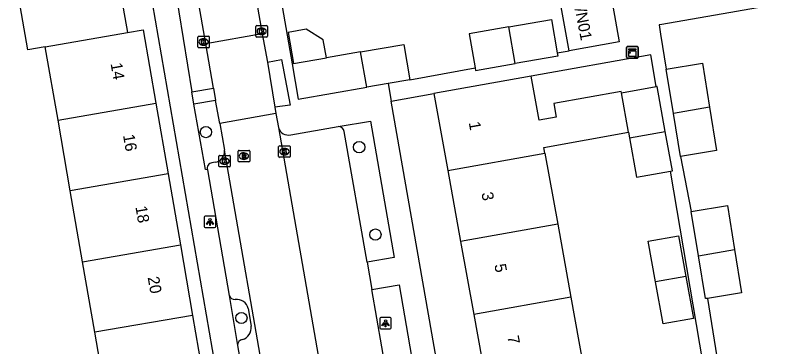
# Model space of a CAD drawing. Extents: x 162880 to 165536, y 384011 to 385179.
# Drawn here: x 164435 to 164500.8, y 384354.3 to 384383.1 of the extents above; entities that cross this region are included whole.
import ezdxf

# ---------------------------------------------------------------- set-up
doc = ezdxf.new("R2010")
doc.units = 0
for name, color, linetype in [('IMGEO_Boom', 7, 'Continuous'), ('IMGEO_Kast', 7, 'Continuous'), ('IMGEO_Kolk', 7, 'Continuous'), ('IMGEO_Lichtpunt', 7, 'Continuous'), ('IMGEO_Pand', 7, 'Continuous'), ('IMGEO_Pand_nummerreeks', 7, 'Continuous'), ('IMGEO_Parkeervlak_open', 7, 'Continuous'), ('IMGEO_Rijbaan_lokaal_open', 7, 'Continuous'), ('IMGEO_Rioolput', 7, 'Continuous'), ('IMGEO_Voetpad_open', 7, 'Continuous')]:
    doc.layers.add(name, color=color, linetype=linetype)

msp = doc.modelspace()

# ---------------------------------------------------------------- linework, layer by layer
at = {"layer": 'IMGEO_Boom'}
for centre in [(164451.533, 384372.925), (164464.804, 384371.622), (164466.213, 384364.045), (164454.609, 384356.814)]:
    msp.add_circle(centre, 0.489, dxfattribs=at)
at = {"layer": 'IMGEO_Kast'}
for p, q in [((164487.98, 384379.421), (164487.98, 384380.262)), ((164487.98, 384380.262), (164487.98, 384379.421)), ((164488.055, 384380.346), (164488.896, 384380.346)), ((164488.896, 384380.346), (164488.055, 384380.346)), ((164488.98, 384380.271), (164488.98, 384379.43)), ((164488.98, 384379.43), (164488.98, 384380.271)), ((164488.905, 384379.346), (164488.064, 384379.346)), ((164488.064, 384379.346), (164488.905, 384379.346))]:
    msp.add_line(p, q, dxfattribs=at)
for points in [[(164488.175, 384380.136), (164488.775, 384380.136), (164488.775, 384380.051), (164488.175, 384380.051), (164488.175, 384380.136)], [(164488.175, 384379.961), (164488.775, 384379.961), (164488.775, 384379.472), (164488.175, 384379.472), (164488.175, 384379.961)]]:
    msp.add_lwpolyline(points, dxfattribs=at)
msp.add_circle((164488.259, 384379.81), 0.0377, dxfattribs=at)
for centre, start, end in [((164488.058, 384380.268), 92.4484, 184.28452), ((164488.058, 384380.268), 92.4484, 184.28452), ((164488.902, 384380.268), 2.4484, 94.28452), ((164488.902, 384380.268), 2.4484, 94.28452), ((164488.058, 384379.424), 182.4484, 274.28452), ((164488.058, 384379.424), 182.4484, 274.28452), ((164488.902, 384379.424), 272.4484, 4.28452), ((164488.902, 384379.424), 272.4484, 4.28452)]:
    msp.add_arc(centre, 0.0779, start, end, dxfattribs=at)
at = {"layer": 'IMGEO_Kolk'}
for p, q in [((164455.858, 384381.24), (164455.858, 384382.092)), ((164455.933, 384382.166), (164456.785, 384382.166)), ((164456.346, 384381.946), (164456.371, 384381.946)), ((164456.859, 384382.092), (164456.859, 384381.24)), ((164450.824, 384380.317), (164450.824, 384381.169)), ((164450.899, 384381.243), (164451.751, 384381.243)), ((164451.825, 384381.169), (164451.825, 384380.317)), ((164456.785, 384381.166), (164455.933, 384381.166)), ((164456.369, 384381.386), (164456.344, 384381.386)), ((164451.312, 384381.023), (164451.337, 384381.023)), ((164451.751, 384380.243), (164450.899, 384380.243)), ((164451.335, 384380.463), (164451.31, 384380.463)), ((164457.832, 384370.815), (164457.832, 384371.667)), ((164457.907, 384371.741), (164458.759, 384371.741)), ((164458.32, 384371.521), (164458.345, 384371.521)), ((164458.833, 384371.667), (164458.833, 384370.815)), ((164452.642, 384369.984), (164452.642, 384370.836)), ((164452.717, 384370.91), (164453.569, 384370.91)), ((164453.13, 384370.69), (164453.155, 384370.69)), ((164453.643, 384370.836), (164453.643, 384369.984)), ((164458.759, 384370.741), (164457.907, 384370.741)), ((164458.343, 384370.961), (164458.318, 384370.961)), ((164453.153, 384370.13), (164453.128, 384370.13)), ((164453.569, 384369.91), (164452.717, 384369.91))]:
    msp.add_line(p, q, dxfattribs=at)
for points in [[(164455.858, 384381.24), (164455.858, 384382.092)], [(164455.933, 384382.166), (164456.785, 384382.166)], [(164456.179, 384381.866), (164456.302, 384381.866), (164456.302, 384381.715), (164456.432, 384381.866), (164456.596, 384381.866), (164456.45, 384381.715), (164456.603, 384381.466), (164456.451, 384381.466), (164456.366, 384381.63), (164456.302, 384381.563), (164456.302, 384381.466), (164456.179, 384381.466), (164456.179, 384381.866)], [(164456.859, 384382.092), (164456.859, 384381.24)], [(164450.824, 384380.317), (164450.824, 384381.169)], [(164450.899, 384381.243), (164451.751, 384381.243)], [(164451.825, 384381.169), (164451.825, 384380.317)], [(164456.785, 384381.166), (164455.933, 384381.166)], [(164451.145, 384380.943), (164451.268, 384380.943), (164451.268, 384380.792), (164451.398, 384380.943), (164451.562, 384380.943), (164451.416, 384380.792), (164451.569, 384380.543), (164451.417, 384380.543), (164451.332, 384380.707), (164451.268, 384380.64), (164451.268, 384380.543), (164451.145, 384380.543), (164451.145, 384380.943)], [(164451.751, 384380.243), (164450.899, 384380.243)], [(164457.832, 384370.815), (164457.832, 384371.667)], [(164457.907, 384371.741), (164458.759, 384371.741)], [(164458.153, 384371.441), (164458.276, 384371.441), (164458.276, 384371.29), (164458.406, 384371.441), (164458.57, 384371.441), (164458.424, 384371.29), (164458.577, 384371.041), (164458.425, 384371.041), (164458.34, 384371.205), (164458.276, 384371.138), (164458.276, 384371.041), (164458.153, 384371.041), (164458.153, 384371.441)], [(164458.833, 384371.667), (164458.833, 384370.815)], [(164452.642, 384369.984), (164452.642, 384370.836)], [(164452.717, 384370.91), (164453.569, 384370.91)], [(164453.643, 384370.836), (164453.643, 384369.984)], [(164458.759, 384370.741), (164457.907, 384370.741)], [(164452.963, 384370.61), (164453.086, 384370.61), (164453.086, 384370.459), (164453.216, 384370.61), (164453.38, 384370.61), (164453.234, 384370.459), (164453.387, 384370.21), (164453.235, 384370.21), (164453.15, 384370.374), (164453.086, 384370.307), (164453.086, 384370.21), (164452.963, 384370.21), (164452.963, 384370.61)], [(164453.569, 384369.91), (164452.717, 384369.91)]]:
    msp.add_lwpolyline(points, dxfattribs=at)
for centre, start, end in [((164455.935, 384382.09), 91.55205, 178.44795), ((164455.935, 384382.09), 91.55205, 178.44795), ((164456.783, 384382.09), 1.55205, 88.44795), ((164456.783, 384382.09), 1.55205, 88.44795), ((164450.901, 384381.167), 91.55205, 178.44795), ((164450.901, 384381.167), 91.55205, 178.44795), ((164451.749, 384381.167), 1.55205, 88.44795), ((164451.749, 384381.167), 1.55205, 88.44795), ((164455.935, 384381.242), 181.55205, 268.44795), ((164455.935, 384381.242), 181.55205, 268.44795), ((164456.783, 384381.242), 271.55205, 358.44795), ((164456.783, 384381.242), 271.55205, 358.44795), ((164450.901, 384380.319), 181.55205, 268.44795), ((164450.901, 384380.319), 181.55205, 268.44795), ((164451.749, 384380.319), 271.55205, 358.44795), ((164451.749, 384380.319), 271.55205, 358.44795), ((164457.909, 384371.665), 91.55205, 178.44795), ((164457.909, 384371.665), 91.55205, 178.44795), ((164458.757, 384371.665), 1.55205, 88.44795), ((164458.757, 384371.665), 1.55205, 88.44795), ((164452.719, 384370.834), 91.55205, 178.44795), ((164452.719, 384370.834), 91.55205, 178.44795), ((164453.567, 384370.834), 1.55205, 88.44795), ((164453.567, 384370.834), 1.55205, 88.44795), ((164457.909, 384370.817), 181.55205, 268.44795), ((164457.909, 384370.817), 181.55205, 268.44795), ((164458.757, 384370.817), 271.55205, 358.44795), ((164458.757, 384370.817), 271.55205, 358.44795), ((164452.719, 384369.986), 181.55205, 268.44795), ((164452.719, 384369.986), 181.55205, 268.44795), ((164453.567, 384369.986), 271.55205, 358.44795), ((164453.567, 384369.986), 271.55205, 358.44795)]:
    msp.add_arc(centre, 0.0765, start, end, dxfattribs=at)
for centre, major_axis, ratio, start_param, end_param in [((164456.345, 384381.666), (-0.387, 0.002), 0.722429, 4.712389, 7.853982), ((164456.37, 384381.666), (-0.39, 0.002), 0.717154, 1.570796, 4.712389), ((164451.311, 384380.743), (-0.387, 0.002), 0.722429, 4.712389, 7.853982), ((164451.336, 384380.743), (-0.39, 0.002), 0.717154, 1.570796, 4.712389), ((164458.319, 384371.241), (-0.387, 0.002), 0.722429, 4.712389, 7.853982), ((164458.344, 384371.241), (-0.39, 0.002), 0.717154, 1.570796, 4.712389), ((164453.129, 384370.41), (-0.387, 0.002), 0.722429, 4.712389, 7.853982), ((164453.154, 384370.41), (-0.39, 0.002), 0.717154, 1.570796, 4.712389)]:
    msp.add_ellipse(centre, major_axis=major_axis, ratio=ratio, start_param=start_param, end_param=end_param, dxfattribs=at)
at = {"layer": 'IMGEO_Lichtpunt'}
for p, q in [((164451.383, 384365.55), (164451.383, 384364.743)), ((164451.383, 384365.55), (164451.383, 384364.743)), ((164452.285, 384365.645), (164451.477, 384365.645)), ((164452.285, 384365.645), (164451.477, 384365.645)), ((164452.379, 384364.743), (164452.379, 384365.55)), ((164452.379, 384364.743), (164452.379, 384365.55)), ((164451.477, 384364.649), (164452.285, 384364.649)), ((164451.477, 384364.649), (164452.285, 384364.649)), ((164467.495, 384356.859), (164466.687, 384356.859)), ((164467.495, 384356.859), (164466.687, 384356.859)), ((164466.593, 384356.764), (164466.593, 384355.957)), ((164466.593, 384356.764), (164466.593, 384355.957)), ((164467.589, 384355.957), (164467.589, 384356.764)), ((164467.589, 384355.957), (164467.589, 384356.764)), ((164466.687, 384355.863), (164467.495, 384355.863)), ((164466.687, 384355.863), (164467.495, 384355.863))]:
    msp.add_line(p, q, dxfattribs=at)
for points in [[(164451.757, 384365.214), (164451.796, 384365.186), (164451.608, 384364.924), (164451.57, 384364.951), (164451.757, 384365.214)], [(164451.859, 384365.166), (164451.906, 384365.166), (164451.906, 384364.844), (164451.859, 384364.844), (164451.859, 384365.166)], [(164451.969, 384365.186), (164452.007, 384365.213), (164452.194, 384364.951), (164452.155, 384364.923), (164451.969, 384365.186)], [(164466.967, 384356.428), (164467.006, 384356.4), (164466.818, 384356.138), (164466.78, 384356.165), (164466.967, 384356.428)], [(164467.069, 384356.38), (164467.116, 384356.38), (164467.116, 384356.058), (164467.069, 384356.058), (164467.069, 384356.38)], [(164467.179, 384356.4), (164467.217, 384356.427), (164467.404, 384356.165), (164467.365, 384356.137), (164467.179, 384356.4)]]:
    msp.add_lwpolyline(points, dxfattribs=at)
for centre in [(164451.882, 384365.348), (164467.092, 384356.562)]:
    msp.add_circle(centre, 0.0994, dxfattribs=at)
for centre, start, end in [((164451.477, 384365.55), 90, 180), ((164451.477, 384365.55), 90, 180), ((164452.285, 384365.55), 0, 90), ((164452.285, 384365.55), 0, 90), ((164451.477, 384364.743), 180, 270), ((164451.477, 384364.743), 180, 270), ((164452.285, 384364.743), 270, 0), ((164452.285, 384364.743), 270, 360), ((164466.687, 384356.764), 90, 180), ((164466.687, 384356.764), 90, 180), ((164467.495, 384356.764), 0, 90), ((164467.495, 384356.764), 0, 90), ((164466.687, 384355.957), 180, 270), ((164466.687, 384355.957), 180, 270), ((164467.495, 384355.957), 270, 0), ((164467.495, 384355.957), 270, 360)]:
    msp.add_arc(centre, 0.0946, start, end, dxfattribs=at)
at = {"layer": 'IMGEO_Pand'}
for points in [[(164444.386, 384388.007), (164444.83, 384385.444), (164444.079, 384385.314), (164444.729, 384381.568)], [(164437.616, 384380.314), (164436.103, 384380.052), (164435.006, 384386.382)], [(164482.99, 384379.966), (164482.3, 384383.794), (164486.64, 384384.576), (164486.774, 384383.832)], [(164486.774, 384383.832), (164487.33, 384380.748), (164482.99, 384379.966)], [(164477.766, 384382.052), (164481.466, 384382.697), (164481.972, 384379.789)], [(164461.965, 384379.371), (164461.696, 384380.92), (164460.218, 384381.843), (164458.661, 384381.573), (164459.129, 384378.879)], [(164477.766, 384382.052), (164474.329, 384381.453), (164474.845, 384378.494)], [(164478.32, 384378.868), (164477.766, 384382.052)], [(164437.616, 384380.314), (164444.729, 384381.568)], [(164444.729, 384381.568), (164446.086, 384381.803), (164447.192, 384375.422)], [(164464.931, 384379.886), (164468.672, 384380.535), (164469.204, 384377.47)], [(164438.718, 384373.954), (164437.616, 384380.314)], [(164464.931, 384379.886), (164461.965, 384379.371)], [(164465.461, 384376.82), (164464.931, 384379.886)], [(164459.129, 384378.879), (164461.965, 384379.371)], [(164481.972, 384379.789), (164482.02, 384379.513), (164478.32, 384378.868)], [(164459.129, 384378.879), (164458.999, 384378.856)], [(164458.999, 384378.856), (164459.531, 384375.791), (164465.461, 384376.82)], [(164474.845, 384378.494), (164474.884, 384378.269), (164478.32, 384378.868)], [(164491.41, 384378.391), (164494.539, 384378.898), (164495.156, 384375.087)], [(164492.033, 384374.54), (164491.41, 384378.391)], [(164469.204, 384377.47), (164467.308, 384377.141)], [(164479.705, 384377.777), (164471.283, 384376.26)], [(164487.534, 384376.334), (164487.512, 384376.46), (164481.667, 384375.408), (164481.88, 384374.225), (164480.393, 384373.957), (164479.705, 384377.777)], [(164467.308, 384377.141), (164465.461, 384376.82)], [(164487.534, 384376.334), (164490.55, 384376.876)], [(164491.323, 384372.987), (164490.62, 384376.889), (164490.55, 384376.876)], [(164471.283, 384376.26), (164472.483, 384369.596)], [(164488.141, 384372.909), (164488.151, 384372.911), (164487.534, 384376.334)], [(164438.718, 384373.954), (164447.192, 384375.422)], [(164447.192, 384375.422), (164448.253, 384369.297)], [(164495.156, 384375.087), (164492.033, 384374.54)], [(164495.156, 384375.087), (164495.764, 384371.331), (164492.634, 384370.824)], [(164439.779, 384367.829), (164438.718, 384373.954)], [(164492.634, 384370.824), (164492.033, 384374.54)], [(164480.905, 384371.112), (164480.819, 384371.591), (164488.141, 384372.909)], [(164488.141, 384372.909), (164488.227, 384372.43)], [(164488.227, 384372.43), (164491.323, 384372.987)], [(164491.792, 384369.54), (164491.938, 384369.566), (164491.323, 384372.987)], [(164488.227, 384372.43), (164488.843, 384369.009), (164491.792, 384369.54)], [(164472.483, 384369.596), (164480.905, 384371.112)], [(164480.905, 384371.112), (164482.014, 384364.953)], [(164472.483, 384369.596), (164473.592, 384363.437)], [(164448.253, 384369.297), (164439.779, 384367.829)], [(164448.253, 384369.297), (164449.318, 384363.152)], [(164440.844, 384361.684), (164439.779, 384367.829)], [(164493.576, 384366.057), (164496.705, 384366.564), (164497.322, 384362.753)], [(164494.199, 384362.206), (164493.576, 384366.057)], [(164482.014, 384364.953), (164473.592, 384363.437)], [(164482.014, 384364.953), (164483.153, 384358.625)], [(164473.592, 384363.437), (164474.731, 384357.109)], [(164490.475, 384359.943), (164489.842, 384363.461), (164492.479, 384363.936), (164493.112, 384360.418)], [(164440.844, 384361.684), (164449.318, 384363.152)], [(164449.318, 384363.152), (164450.377, 384357.041)], [(164494.199, 384362.206), (164497.322, 384362.753)], [(164497.322, 384362.753), (164497.93, 384358.997), (164494.97, 384358.518)], [(164494.97, 384358.518), (164494.8, 384358.49), (164494.199, 384362.206)], [(164441.903, 384355.573), (164440.844, 384361.684)], [(164493.112, 384360.418), (164490.475, 384359.943)], [(164493.112, 384360.418), (164493.767, 384356.779), (164491.13, 384356.305), (164490.475, 384359.943)], [(164483.153, 384358.625), (164474.731, 384357.109)], [(164483.153, 384358.625), (164484.219, 384352.71)], [(164450.377, 384357.041), (164441.903, 384355.573)], [(164450.377, 384357.041), (164451.421, 384351.014)], [(164474.731, 384357.109), (164475.796, 384351.194)], [(164442.947, 384349.546), (164441.903, 384355.573)]]:
    msp.add_lwpolyline(points, dxfattribs=at)
at = {"layer": 'IMGEO_Parkeervlak_open'}
for points in [[(164465.491, 384361.641), (164463.514, 384372.987)], [(164452.337, 384370.315), (164452.044, 384370.27)], [(164468.065, 384346.864), (164465.903, 384359.277)], [(164455.188, 384357.632), (164455.458, 384356.097)]]:
    msp.add_lwpolyline(points, dxfattribs=at)
for centre, radius, start, end in [((164463.033, 384372.927), 0.485, 7.12448, 95.82006), ((164452.18, 384371.256), 0.954, 279.48647, 5.71924), ((164452.117, 384369.799), 0.476, 98.7683, 195.72265), ((164454.048, 384358.962), 0.545, 200.32092, 272.93912), ((164454.2, 384357.414), 1.012, 12.46139, 97.03063), ((164454.377, 384355.979), 1.088, 286.57266, 6.25244), ((164454.751, 384354.454), 0.487, 97.58837, 182.19573)]:
    msp.add_arc(centre, radius, start, end, dxfattribs=at)
at = {"layer": 'IMGEO_Rijbaan_lokaal_open'}
for points in [[(164449.815, 384419.08), (164456.399, 384381.435)], [(164451.52, 384380.58), (164444.947, 384418.231)], [(164456.399, 384381.435), (164451.52, 384380.58)], [(164456.399, 384381.435), (164456.872, 384378.988)], [(164452.172, 384376.748), (164451.52, 384380.58)], [(164456.872, 384378.988), (164457.511, 384375.095)], [(164452.172, 384376.748), (164452.357, 384375.664)], [(164452.742, 384373.666), (164452.357, 384375.664)], [(164457.511, 384375.095), (164457.598, 384374.531)], [(164457.598, 384374.531), (164452.742, 384373.666)], [(164457.598, 384374.531), (164457.823, 384373.323)], [(164452.742, 384373.666), (164453.129, 384371.351)], [(164457.823, 384373.323), (164465.39, 384329.799)], [(164460.95, 384326.53), (164453.129, 384371.351)]]:
    msp.add_lwpolyline(points, dxfattribs=at)
at = {"layer": 'IMGEO_Rioolput'}
for p, q in [((164454.398, 384371.346), (164455.25, 384371.346)), ((164454.323, 384370.42), (164454.323, 384371.272)), ((164454.811, 384371.126), (164454.836, 384371.126)), ((164455.324, 384371.272), (164455.324, 384370.42)), ((164455.25, 384370.346), (164454.398, 384370.346)), ((164454.834, 384370.566), (164454.809, 384370.566))]:
    msp.add_line(p, q, dxfattribs=at)
for points in [[(164454.398, 384371.346), (164455.25, 384371.346)], [(164454.323, 384370.42), (164454.323, 384371.272)], [(164454.912, 384371.044), (164454.66, 384371.046), (164454.66, 384370.646)], [(164454.66, 384370.646), (164454.784, 384370.646), (164454.784, 384370.808), (164454.795, 384370.808)], [(164454.838, 384370.965), (164454.784, 384370.965), (164454.784, 384370.884)], [(164454.784, 384370.884), (164454.836, 384370.884)], [(164454.842, 384370.779), (164454.913, 384370.646), (164455.053, 384370.646), (164454.988, 384370.772)], [(164455.324, 384371.272), (164455.324, 384370.42)], [(164455.25, 384370.346), (164454.398, 384370.346)]]:
    msp.add_lwpolyline(points, dxfattribs=at)
for centre, radius, start, end in [((164454.4, 384371.27), 0.0765, 91.55205, 178.44795), ((164454.4, 384371.27), 0.0765, 91.55205, 178.44795), ((164455.248, 384371.27), 0.0765, 1.55205, 88.44795), ((164455.248, 384371.27), 0.0765, 1.55205, 88.44795), ((164454.794, 384370.755), 0.0533, 26.02933, 88.69889), ((164454.82, 384371.073), 0.19, 274.7715, 282.96867), ((164454.844, 384370.869), 0.0964, 77.00612, 93.18647), ((164454.858, 384370.926), 0.0378, 276.66336, 79.67722), ((164454.911, 384370.934), 0.109, 350.36119, 89.41601), ((164454.909, 384370.934), 0.112, 277.58423, 350.98172), ((164454.893, 384370.719), 0.108, 29.51342, 73.79051), ((164454.4, 384370.422), 0.0765, 181.55205, 268.44795), ((164454.4, 384370.422), 0.0765, 181.55205, 268.44795), ((164455.248, 384370.422), 0.0765, 271.55205, 358.44795), ((164455.248, 384370.422), 0.0765, 271.55205, 358.44795)]:
    msp.add_arc(centre, radius, start, end, dxfattribs=at)
for centre, major_axis, ratio, start_param, end_param in [((164454.81, 384370.846), (-0.387, 0.002), 0.722429, 4.712389, 7.853982), ((164454.835, 384370.846), (-0.39, 0.002), 0.717154, 1.570796, 4.712389)]:
    msp.add_ellipse(centre, major_axis=major_axis, ratio=ratio, start_param=start_param, end_param=end_param, dxfattribs=at)
at = {"layer": 'IMGEO_Voetpad_open'}
for points in [[(164459.138, 384313.747), (164458.328, 384318.011), (164445.356, 384393.183), (164442.011, 384411.717), (164441.4, 384415.286), (164441.679, 384415.35), (164440.828, 384420.109)], [(164457.176, 384389.3), (164458.999, 384378.856)], [(164448.811, 384385.685), (164450.296, 384376.423)], [(164510.44, 384385.655), (164491.022, 384382.255), (164490.791, 384382.218), (164490.919, 384381.429), (164491.41, 384378.391)], [(164481.972, 384379.789), (164482.99, 384379.966)], [(164456.872, 384378.988), (164458.08, 384379.225), (164458.815, 384375.269), (164457.511, 384375.095)], [(164490.55, 384376.876), (164490.082, 384379.639), (164479.705, 384377.777)], [(164469.204, 384377.47), (164474.845, 384378.494)], [(164450.296, 384376.423), (164452.172, 384376.748)], [(164467.308, 384377.141), (164467.577, 384375.61)], [(164450.47, 384375.337), (164450.296, 384376.423)], [(164467.577, 384375.61), (164471.283, 384376.26)], [(164452.357, 384375.664), (164450.47, 384375.337)], [(164451.658, 384369.67), (164451.48, 384369.678), (164450.47, 384375.337)], [(164476.312, 384325.832), (164467.577, 384375.61)], [(164458.88, 384372.7), (164462.984, 384373.409)], [(164462.984, 384373.409), (164465.791, 384373.889), (164467.851, 384362.045), (164465.491, 384361.641)], [(164492.634, 384370.824), (164493.576, 384366.057)], [(164451.658, 384369.67), (164453.537, 384358.773)], [(164496.87, 384339.55), (164491.792, 384369.54)], [(164465.491, 384361.641), (164465.903, 384359.277)], [(164465.903, 384359.277), (164468.262, 384359.68), (164470.421, 384347.266), (164468.065, 384346.864)], [(164453.537, 384358.773), (164454.265, 384354.435)], [(164494.97, 384358.518), (164495.792, 384353.442)], [(164454.265, 384354.435), (164457.235, 384337.527)]]:
    msp.add_lwpolyline(points, dxfattribs=at)
msp.add_arc((164458.656, 384373.529), 0.858, 193.87401, 285.09546, dxfattribs=at)

# ---------------------------------------------------------------- texts
at = {"layer": 'IMGEO_Pand_nummerreeks'}
for s, rotation, p in [('29/N01', 280.90127, (164483.205, 384385.049)), ('14', 279.83021, (164443.266, 384378.865)), ('1', 280.2099, (164474.295, 384373.755)), ('16', 279.83021, (164444.342, 384372.659)), ('3', 280.20745, (164475.395, 384367.647)), ('18', 279.83021, (164445.417, 384366.449)), ('5', 280.20745, (164476.515, 384361.426)), ('20', 279.83021, (164446.477, 384360.332)), ('7', 280.20745, (164477.636, 384355.205))]:
    msp.add_text(s, height=1, rotation=rotation, dxfattribs=at).set_placement(p)

doc.saveas('drawing.dxf')
